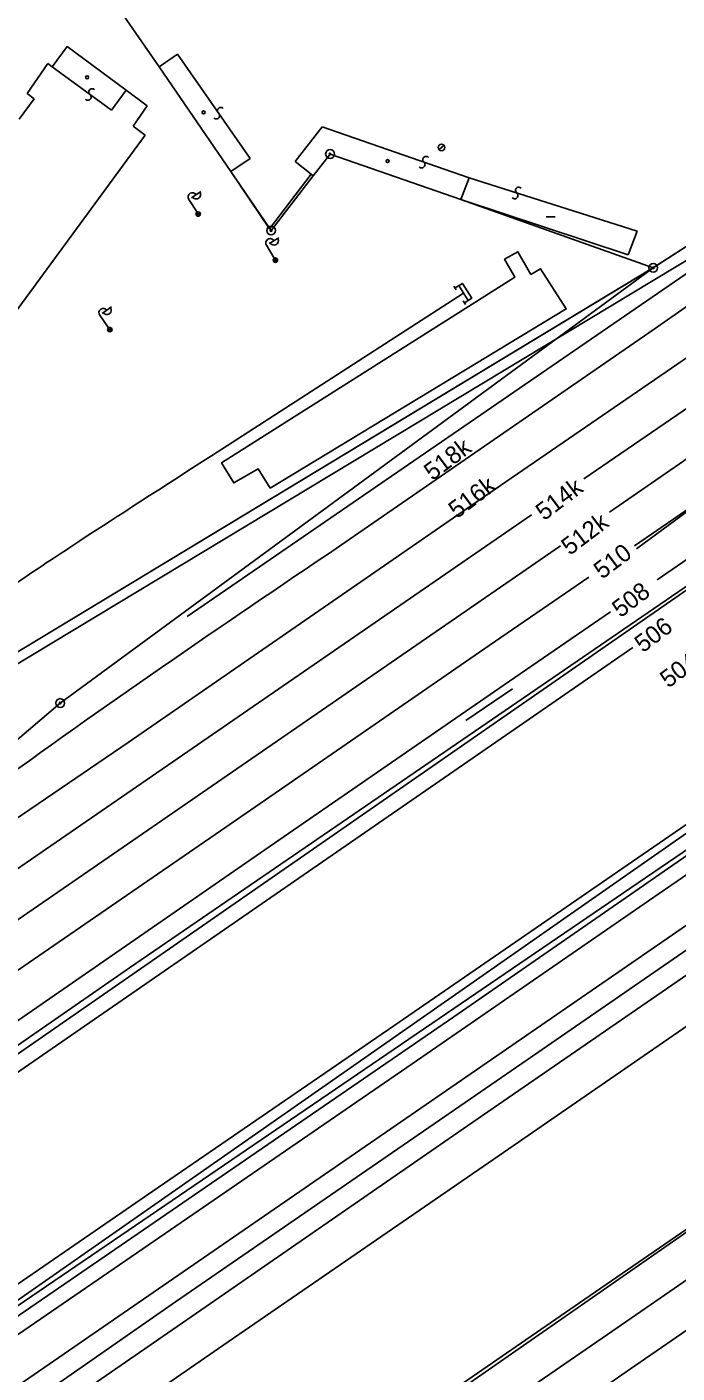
# Model space of a CAD drawing. Extents: x -469926 to -462499, y -1098642 to -1092733.
# Drawn here: x -465404.2 to -465329.9, y -1095463.4 to -1095309.6 of the extents above; entities that cross this region are included whole.
import ezdxf

# ---------------------------------------------------------------- set-up
doc = ezdxf.new("R2010")
doc.units = 0
for name, color, linetype in [('Vrstva 1', 7, 'Continuous'), ('Vrstva 10', 7, 'Continuous'), ('Vrstva 13', 7, 'Continuous'), ('Vrstva 16', 7, 'Continuous'), ('Vrstva 24', 7, 'Continuous'), ('Vrstva 25', 7, 'Continuous'), ('Vrstva 29', 7, 'Continuous'), ('Vrstva 4', 7, 'Continuous'), ('Vrstva 46', 7, 'Continuous'), ('Vrstva 50', 7, 'Continuous'), ('Vrstva 51', 7, 'Continuous'), ('Vrstva 52', 7, 'Continuous'), ('Vrstva 54', 7, 'Continuous'), ('Vrstva 55', 7, 'Continuous'), ('Vrstva 6', 7, 'Continuous'), ('Vrstva 7', 7, 'Continuous')]:
    doc.layers.add(name, color=color, linetype=linetype)

msp = doc.modelspace()

# ---------------------------------------------------------------- linework, layer by layer
at = {"layer": 'Vrstva 1'}
for p, q in [((-464930.08, -1095123.21), (-465604.79, -1095594.4)), ((-465399.65, -1095311.83), (-465401.35, -1095314.13)), ((-465392.91, -1095316.82), (-465399.65, -1095311.83)), ((-465392.91, -1095316.82), (-465399.65, -1095311.83)), ((-465401.86, -1095313.75), (-465404.24, -1095317.19)), ((-465401.35, -1095314.13), (-465401.86, -1095313.75)), ((-465404.24, -1095317.19), (-465403.42, -1095317.8)), ((-465390.5, -1095318.61), (-465392.91, -1095316.82)), ((-465390.5, -1095318.61), (-465392.91, -1095316.82)), ((-465403.42, -1095317.8), (-465405.12, -1095320.11)), ((-465392.1, -1095320.94), (-465390.5, -1095318.61)), ((-465392.1, -1095320.94), (-465390.5, -1095318.61)), ((-465413.59, -1095353.11), (-465390.73, -1095321.95)), ((-465390.73, -1095321.95), (-465392.1, -1095320.94)), ((-465390.73, -1095321.95), (-465392.1, -1095320.94)), ((-465315.8, -1095326.26), (-465332.65, -1095337.11)), ((-465315.8, -1095326.26), (-465332.65, -1095337.11)), ((-465400.44, -1095386.85), (-465332.65, -1095337.11)), ((-465340.59, -1095361.23), (-465315.36, -1095343.91)), ((-465340.59, -1095361.23), (-465315.36, -1095343.91)), ((-465337.66, -1095365.04), (-465312.67, -1095347.8)), ((-465337.66, -1095365.04), (-465312.67, -1095347.8)), ((-465354.06, -1095388.86), (-465348.74, -1095385.21)), ((-465354.06, -1095388.86), (-465348.74, -1095385.21)), ((-465418.75, -1095402.39), (-465400.44, -1095386.85)), ((-465350.89, -1095438.97), (-465324.26, -1095420.62)), ((-465340.47, -1095454.97), (-465314.94, -1095437.38)), ((-465381.25, -1095459.85), (-465350.89, -1095438.97)), ((-465337.9, -1095459), (-465312.35, -1095441.41)), ((-465335.24, -1095462.94), (-465309.7, -1095445.29)), ((-465367.13, -1095473.32), (-465340.47, -1095454.97)), ((-465364.52, -1095477.31), (-465337.9, -1095459)), ((-465405.59, -1095476.62), (-465381.25, -1095459.85)), ((-465361.84, -1095481.26), (-465335.24, -1095462.94))]:
    msp.add_line(p, q, dxfattribs=at)
for points in [[(-465300, -1095321.4), (-465332.56, -1095344.11), (-465368.52, -1095368.92)], [(-465434.73, -1095420.05), (-465428, -1095415.4), (-465392.68, -1095391.37), (-465352.78, -1095363.8), (-465320.11, -1095341.43), (-465317.64, -1095339.61)], [(-465383.15, -1095358.6), (-465354.35, -1095340)], [(-465334.78, -1095368.87), (-465324.59, -1095361.88)], [(-465334.78, -1095368.87), (-465324.59, -1095361.88)], [(-465485.07, -1095460.54), (-465470.32, -1095450.36), (-465461.99, -1095444.71), (-465439.11, -1095429.04), (-465346.57, -1095365.34)], [(-465332.22, -1095372.76), (-465321.81, -1095365.6)], [(-465519.79, -1095490.27), (-465504.44, -1095479.73), (-465485.8, -1095466.94), (-465459.27, -1095448.72), (-465436.52, -1095433.1), (-465343.25, -1095368.9)], [(-465570.11, -1095530.82), (-465540.32, -1095510.31), (-465512.16, -1095490.91), (-465482.83, -1095470.7), (-465456.59, -1095452.66), (-465433.8, -1095436.99), (-465408.28, -1095419.45), (-465379.18, -1095399.42), (-465351.4, -1095380.29), (-465340.01, -1095372.47)], [(-465591.56, -1095551.49), (-465558.35, -1095528.6), (-465536.07, -1095513.26), (-465509.22, -1095494.75), (-465480.02, -1095474.62), (-465453.79, -1095456.56), (-465430.95, -1095440.82), (-465405.7, -1095423.42), (-465376.54, -1095403.29), (-465349.07, -1095384.35), (-465337.54, -1095376.42)], [(-465630.88, -1095585.3), (-465621.55, -1095578.89), (-465588.69, -1095556.26), (-465554.96, -1095533.04), (-465532.85, -1095517.76), (-465506.11, -1095499.1), (-465477.18, -1095478.86), (-465450.07, -1095460.01), (-465427.87, -1095444.63), (-465402.96, -1095427.44), (-465372.06, -1095406.11), (-465346.34, -1095388.36), (-465334.98, -1095380.52)], [(-465465.64, -1095495.27), (-465438.4, -1095476.03), (-465416.52, -1095460.96), (-465391.2, -1095443.56), (-465362.31, -1095423.72), (-465335.01, -1095404.96), (-465323.32, -1095396.91)], [(-465463.01, -1095499.1), (-465435.56, -1095479.77), (-465413.73, -1095464.8), (-465388.44, -1095447.47), (-465359.6, -1095427.66), (-465331.96, -1095408.63), (-465320.6, -1095400.8)], [(-465460.28, -1095503.23), (-465432.66, -1095483.69), (-465410.93, -1095468.72), (-465385.78, -1095451.43), (-465356.89, -1095431.55), (-465329.34, -1095412.58), (-465317.88, -1095404.67)], [(-465457.37, -1095506.97), (-465429.89, -1095487.57), (-465408.14, -1095472.6), (-465383.28, -1095455.47), (-465353.88, -1095435.18), (-465326.36, -1095416.22), (-465315.19, -1095408.52)]]:
    msp.add_lwpolyline(points, dxfattribs=at)
msp.add_open_spline([(-465454.13, -1095414.34), (-465452.79, -1095412.93), (-465451.44, -1095411.53), (-465450.1, -1095410.13), (-465445.95, -1095405.81), (-465441.27, -1095402.04), (-465436.74, -1095398.12), (-465431.96, -1095393.97), (-465427.27, -1095389.72), (-465422.25, -1095385.87), (-465417.86, -1095382.51), (-465413.46, -1095379.15), (-465409.07, -1095375.78), (-465406.14, -1095373.54), (-465397.5, -1095367.81), (-465383.15, -1095358.6)], degree=3, dxfattribs=at)
msp.add_spline([(-465436.5, -1095419.04), (-465428.36, -1095412.12), (-465408.9, -1095397.02), (-465368.52, -1095368.92)], degree=3, dxfattribs=at)
at = {"layer": 'Vrstva 10'}
for p, q in [((-465332.63, -1095337.09), (-465315.78, -1095326.25)), ((-465416.71, -1095387.87), (-465332.63, -1095337.09))]:
    msp.add_line(p, q, dxfattribs=at)
at = {"layer": 'Vrstva 13'}
for p, q in [((-465394.45, -1095306.4), (-465389.13, -1095314.16)), ((-465389.13, -1095314.16), (-465394.45, -1095306.4)), ((-465394.45, -1095306.4), (-465389.13, -1095314.16)), ((-465389.13, -1095314.16), (-465394.45, -1095306.4)), ((-465389.13, -1095314.16), (-465380.95, -1095326.11)), ((-465380.95, -1095326.11), (-465389.13, -1095314.16)), ((-465389.13, -1095314.16), (-465380.95, -1095326.11)), ((-465380.95, -1095326.11), (-465389.13, -1095314.16)), ((-465371.52, -1095326.6), (-465369.6, -1095324.11)), ((-465369.6, -1095324.11), (-465371.52, -1095326.6)), ((-465371.52, -1095326.6), (-465369.6, -1095324.11)), ((-465369.6, -1095324.11), (-465371.52, -1095326.6)), ((-465369.6, -1095324.11), (-465354.64, -1095329.31)), ((-465354.64, -1095329.31), (-465369.6, -1095324.11)), ((-465369.6, -1095324.11), (-465354.64, -1095329.31)), ((-465354.64, -1095329.31), (-465369.6, -1095324.11)), ((-465380.95, -1095326.11), (-465376.51, -1095332.66)), ((-465376.52, -1095332.59), (-465380.95, -1095326.11)), ((-465380.95, -1095326.11), (-465376.51, -1095332.66)), ((-465376.52, -1095332.59), (-465380.95, -1095326.11)), ((-465376.34, -1095332.85), (-465371.52, -1095326.6)), ((-465371.52, -1095326.6), (-465376.34, -1095332.85)), ((-465376.34, -1095332.85), (-465371.52, -1095326.6)), ((-465371.52, -1095326.6), (-465376.34, -1095332.85)), ((-465354.64, -1095329.31), (-465332.65, -1095337.11)), ((-465332.65, -1095337.11), (-465354.64, -1095329.31)), ((-465354.64, -1095329.31), (-465332.65, -1095337.11)), ((-465332.65, -1095337.11), (-465354.64, -1095329.31)), ((-465376.34, -1095332.85), (-465376.52, -1095332.59)), ((-465376.34, -1095332.85), (-465376.52, -1095332.59)), ((-465376.51, -1095332.66), (-465376.34, -1095332.85)), ((-465376.51, -1095332.66), (-465376.34, -1095332.85)), ((-465332.65, -1095337.11), (-465416.71, -1095387.87)), ((-465416.71, -1095387.87), (-465332.65, -1095337.11))]:
    msp.add_line(p, q, dxfattribs=at)
at = {"layer": 'Vrstva 16'}
msp.add_line((-465334.55, -1095369.22), (-465271.79, -1095322.9), dxfattribs=at)
msp.add_line((-465334.55, -1095369.22), (-465271.79, -1095322.9), dxfattribs=at)
at = {"layer": 'Vrstva 24'}
for centre, radius in [((-465369.6, -1095324.11), 0.5), ((-465369.6, -1095324.11), 0.5), ((-465369.6, -1095324.11), 0.1), ((-465369.6, -1095324.11), 0.1), ((-465376.34, -1095332.85), 0.5), ((-465376.34, -1095332.85), 0.5), ((-465376.34, -1095332.85), 0.1), ((-465376.34, -1095332.85), 0.1), ((-465332.65, -1095337.11), 0.5), ((-465332.65, -1095337.11), 0.5), ((-465332.65, -1095337.11), 0.5), ((-465332.65, -1095337.11), 0.5), ((-465332.65, -1095337.11), 0.1), ((-465332.65, -1095337.11), 0.1), ((-465332.65, -1095337.11), 0.1), ((-465332.65, -1095337.11), 0.1), ((-465400.44, -1095386.85), 0.5), ((-465400.44, -1095386.85), 0.1)]:
    msp.add_circle(centre, radius, dxfattribs=at)
at = {"layer": 'Vrstva 25'}
msp.add_circle((-465397.37, -1095315.34), 0.175, dxfattribs=at)
msp.add_circle((-465397.37, -1095315.34), 0.175, dxfattribs=at)
at = {"layer": 'Vrstva 29'}
msp.add_line((-465344.88, -1095331.28), (-465343.88, -1095331.28), dxfattribs=at)
msp.add_line((-465344.88, -1095331.28), (-465343.88, -1095331.28), dxfattribs=at)
for centre in [(-465384.05, -1095319.36), (-465384.05, -1095319.36), (-465363.02, -1095324.92), (-465363.02, -1095324.92)]:
    msp.add_circle(centre, 0.175, dxfattribs=at)
at = {"layer": 'Vrstva 4'}
for p, q in [((-465387.03, -1095312.69), (-465389.13, -1095314.16)), ((-465387.03, -1095312.69), (-465389.13, -1095314.16)), ((-465378.74, -1095324.63), (-465387.03, -1095312.69)), ((-465378.74, -1095324.63), (-465387.03, -1095312.69)), ((-465394.6, -1095319.1), (-465401.35, -1095314.13)), ((-465392.91, -1095316.82), (-465394.6, -1095319.1)), ((-465392.91, -1095316.82), (-465394.6, -1095319.1)), ((-465373.6, -1095324.96), (-465370.5, -1095321)), ((-465373.6, -1095324.96), (-465370.5, -1095321)), ((-465370.5, -1095321), (-465353.7, -1095326.84)), ((-465370.5, -1095321), (-465353.7, -1095326.84)), ((-465380.95, -1095326.11), (-465378.74, -1095324.63)), ((-465380.95, -1095326.11), (-465378.74, -1095324.63)), ((-465371.76, -1095326.41), (-465373.6, -1095324.96)), ((-465371.76, -1095326.41), (-465373.6, -1095324.96)), ((-465371.76, -1095326.41), (-465376.51, -1095332.66)), ((-465371.76, -1095326.41), (-465376.51, -1095332.66)), ((-465371.52, -1095326.6), (-465371.76, -1095326.41)), ((-465371.52, -1095326.6), (-465371.76, -1095326.41)), ((-465353.7, -1095326.84), (-465354.64, -1095329.31)), ((-465353.7, -1095326.84), (-465354.64, -1095329.31)), ((-465353.7, -1095326.84), (-465334.51, -1095332.92)), ((-465353.7, -1095326.84), (-465334.51, -1095332.92)), ((-465335.54, -1095335.64), (-465354.64, -1095329.31)), ((-465335.54, -1095335.64), (-465354.64, -1095329.31)), ((-465334.51, -1095332.92), (-465335.54, -1095335.64)), ((-465334.51, -1095332.92), (-465335.54, -1095335.64))]:
    msp.add_line(p, q, dxfattribs=at)
at = {"layer": 'Vrstva 46'}
msp.add_line((-465541.58, -1095521.44), (-465270.68, -1095333.61), dxfattribs=at)
at = {"layer": 'Vrstva 50'}
for p, q in [((-465355.45, -1095422.69), (-465304.04, -1095387.13)), ((-465408.86, -1095459.35), (-465355.45, -1095422.69))]:
    msp.add_line(p, q, dxfattribs=at)
at = {"layer": 'Vrstva 51'}
for p, q in [((-465385.94, -1095376.97), (-465296.58, -1095315.61)), ((-465347.52, -1095386.31), (-465304.86, -1095357.01)), ((-465347.52, -1095386.31), (-465304.86, -1095357.01)), ((-465354.49, -1095465.13), (-465210.59, -1095364.95)), ((-465392.52, -1095417.1), (-465347.52, -1095386.31)), ((-465347.05, -1095427.61), (-465304.84, -1095398.51)), ((-465433.27, -1095445.33), (-465392.52, -1095417.1)), ((-465387.28, -1095455.27), (-465347.05, -1095427.61)), ((-465427.33, -1095483.12), (-465387.28, -1095455.27))]:
    msp.add_line(p, q, dxfattribs=at)
for centre, radius, start, end in [((-465397.29, -1095317.59), 0.377, 221.6243, 49.2875), ((-465397.29, -1095317.59), 0.377, 221.6243, 49.2875), ((-465396.8, -1095317.02), 0.376, 42.3004, 228.6115), ((-465396.8, -1095317.02), 0.376, 42.3004, 228.6115), ((-465382.09, -1095319.16), 0.376, 42.3004, 228.6115), ((-465382.09, -1095319.16), 0.376, 42.3004, 228.6115), ((-465382.59, -1095319.73), 0.377, 221.6243, 49.2875), ((-465382.59, -1095319.73), 0.377, 221.6243, 49.2875), ((-465359.13, -1095325.32), 0.377, 221.6243, 49.2875), ((-465359.13, -1095325.32), 0.377, 221.6243, 49.2875), ((-465358.63, -1095324.76), 0.376, 42.3004, 228.6115), ((-465358.63, -1095324.76), 0.376, 42.3004, 228.6115), ((-465348.02, -1095328.28), 0.376, 42.3004, 228.6115), ((-465348.02, -1095328.28), 0.376, 42.3004, 228.6115), ((-465348.51, -1095328.85), 0.377, 221.6243, 49.2875), ((-465348.51, -1095328.85), 0.377, 221.6243, 49.2875)]:
    msp.add_arc(centre, radius, start, end, dxfattribs=at)
at = {"layer": 'Vrstva 52'}
msp.add_lwpolyline([(-465566.89, -1095522.51), (-465515.35, -1095484.19), (-465491.16, -1095464.38), (-465460.07, -1095428.14), (-465416.02, -1095388.79), (-465315.49, -1095328.21)], dxfattribs=at)
at = {"layer": 'Vrstva 54'}
msp.add_lwpolyline([(-464916.82, -1095124.42), (-464935.66, -1095137.37), (-465026.27, -1095189.19), (-465020.81, -1095196.55), (-465298.4, -1095387.38), (-465300.51, -1095384.31), (-465702.28, -1095658.07)], dxfattribs=at)
at = {"layer": 'Vrstva 55'}
for p, q in [((-465357.14, -1095323.61), (-465356.57, -1095323.11)), ((-465357.14, -1095323.61), (-465356.57, -1095323.11)), ((-465385.45, -1095329.1), (-465384.36, -1095328.39)), ((-465385.45, -1095329.1), (-465384.36, -1095328.39)), ((-465384.8, -1095330.76), (-465385.75, -1095329.29)), ((-465384.8, -1095330.76), (-465385.75, -1095329.29)), ((-465384.83, -1095331.16), (-465384.73, -1095330.73)), ((-465384.83, -1095331.16), (-465384.73, -1095330.73)), ((-465384.65, -1095331.22), (-465384.54, -1095330.75)), ((-465384.65, -1095331.22), (-465384.54, -1095330.75)), ((-465375.97, -1095336.03), (-465376.87, -1095334.52)), ((-465375.97, -1095336.03), (-465376.87, -1095334.52)), ((-465376.57, -1095334.34), (-465375.45, -1095333.68)), ((-465376.57, -1095334.34), (-465375.45, -1095333.68)), ((-465376.01, -1095336.43), (-465375.9, -1095336)), ((-465376.01, -1095336.43), (-465375.9, -1095336)), ((-465375.83, -1095336.49), (-465375.72, -1095336.03)), ((-465375.83, -1095336.49), (-465375.72, -1095336.03)), ((-465355.44, -1095339.21), (-465355.17, -1095339.63)), ((-465355.44, -1095339.21), (-465355.17, -1095339.63)), ((-465354.89, -1095339.15), (-465353.82, -1095340.85)), ((-465354.89, -1095339.15), (-465353.82, -1095340.85)), ((-465395.64, -1095342.33), (-465394.58, -1095341.58)), ((-465354.38, -1095340.9), (-465354.11, -1095341.32)), ((-465354.38, -1095340.9), (-465354.11, -1095341.32)), ((-465394.92, -1095343.97), (-465395.93, -1095342.54)), ((-465394.92, -1095344.37), (-465394.85, -1095343.93)), ((-465394.74, -1095344.42), (-465394.66, -1095343.95))]:
    msp.add_line(p, q, dxfattribs=at)
for points in [[(-465376.45, -1095362.29), (-465377.8, -1095360.1), (-465380.61, -1095361.69), (-465381.99, -1095359.41), (-465348.46, -1095338.18), (-465349.64, -1095336.13), (-465348.12, -1095335.27), (-465346.64, -1095337.86), (-465345.53, -1095337.23), (-465342.6, -1095341.82), (-465376.45, -1095362.29)], [(-465354.24, -1095341.11), (-465353.4, -1095340.58), (-465354.46, -1095338.89), (-465355.31, -1095339.42)], [(-465354.24, -1095341.11), (-465353.4, -1095340.58), (-465354.46, -1095338.89), (-465355.31, -1095339.42)]]:
    msp.add_lwpolyline(points, dxfattribs=at)
for centre, radius in [((-465356.85, -1095323.36), 0.376), ((-465356.85, -1095323.36), 0.376), ((-465384.67, -1095330.97), 0.25), ((-465384.67, -1095330.97), 0.25), ((-465384.67, -1095330.97), 0.25), ((-465384.67, -1095330.97), 0.25), ((-465375.84, -1095336.24), 0.25), ((-465375.84, -1095336.24), 0.25), ((-465375.84, -1095336.24), 0.25), ((-465375.84, -1095336.24), 0.25), ((-465394.77, -1095344.17), 0.25), ((-465394.77, -1095344.17), 0.25)]:
    msp.add_circle(centre, radius, dxfattribs=at)
for centre, start, end in [((-465385.33, -1095329.02), 32.7332, 212.7332), ((-465385.33, -1095329.02), 32.7332, 212.7332), ((-465384.9, -1095328.75), 212.0306, 33.4358), ((-465384.9, -1095328.75), 212.0306, 33.4358), ((-465376.44, -1095334.27), 30.8454, 210.8454), ((-465376.44, -1095334.27), 30.8454, 210.8454), ((-465376.01, -1095334.02), 210.1429, 31.548), ((-465376.01, -1095334.02), 210.1429, 31.548), ((-465395.52, -1095342.25), 35.292, 215.292), ((-465395.11, -1095341.96), 214.5894, 35.9945)]:
    msp.add_arc(centre, 0.5, start, end, dxfattribs=at)
at = {"layer": 'Vrstva 6'}
msp.add_lwpolyline([(-465332.22, -1095372.76), (-465321.81, -1095365.6)], dxfattribs=at)

# ---------------------------------------------------------------- texts
at = {"layer": 'Vrstva 55'}
for s, p in [('518k', (-465357.9, -1095361.51)), ('516k', (-465355.1, -1095365.85))]:
    msp.add_text(s, height=2, rotation=37.0617, dxfattribs=at).set_placement(p)
at = {"layer": 'Vrstva 7'}
for s, p in [('514k', (-465345.13, -1095366.08)), ('514k', (-465345.13, -1095366.08)), ('512k', (-465342.2, -1095370.05)), ('512k', (-465342.2, -1095370.05)), ('510', (-465338.5, -1095372.77)), ('510', (-465338.5, -1095372.77)), ('508', (-465336.4, -1095377.17)), ('508', (-465336.4, -1095377.17)), ('506', (-465333.83, -1095381.17)), ('506', (-465333.83, -1095381.17)), ('504', (-465330.92, -1095385.21)), ('504', (-465330.92, -1095385.21))]:
    msp.add_text(s, height=2, rotation=37.0617, dxfattribs=at).set_placement(p)

doc.saveas('drawing.dxf')
